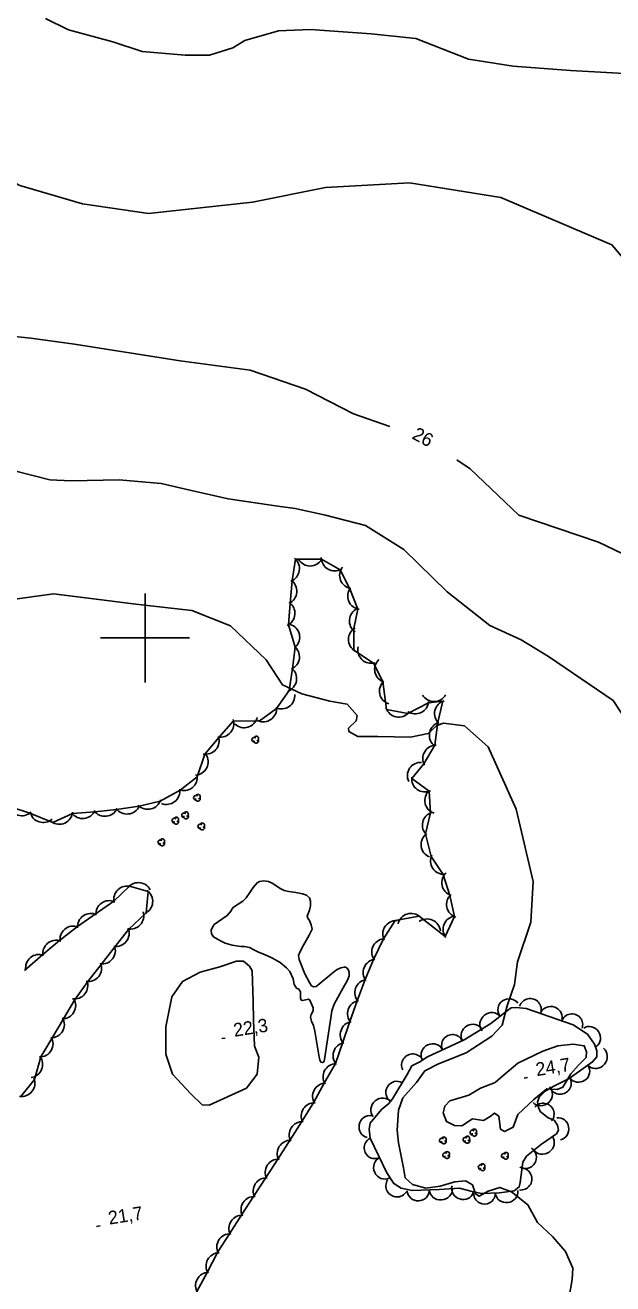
# Model space of a CAD drawing. Extents: x 646142 to 649934, y 5874075 to 5876351.
# Drawn here: x 646973.1 to 647105, y 5875454.9 to 5875737.6 of the extents above; entities that cross this region are included whole.
import ezdxf

# ---------------------------------------------------------------- set-up
doc = ezdxf.new("R2010")
doc.units = 0
for name, color, linetype in [('Niveau 1', 7, 'Continuous'), ('Niveau 2', 7, 'Continuous'), ('Niveau 3', 7, 'Continuous'), ('Niveau 4', 7, 'Continuous'), ('Niveau 44', 7, 'Continuous'), ('Niveau 61', 7, 'Continuous')]:
    doc.layers.add(name, color=color, linetype=linetype)

msp = doc.modelspace()

# ---------------------------------------------------------------- linework, layer by layer
at = {"layer": 'Niveau 1'}
for points in [[(647019.7, 5875732.55), (647014.5, 5875730.9), (647009, 5875730.94), (646999.4, 5875731.77), (646992.76, 5875733.87), (646982.84, 5875736.62), (646977.65, 5875739.12)], [(647161.74, 5875699.6), (647158.75, 5875704.18), (647156.55, 5875710.01), (647149.41, 5875713.88), (647139.85, 5875714.71), (647131.83, 5875718.25), (647123.99, 5875723.3), (647115.68, 5875726.35), (647095.57, 5875727.43), (647082.66, 5875728.44), (647072.66, 5875730.03), (647060.85, 5875734.62), (647050.78, 5875735.74), (647037.18, 5875736.67), (647030, 5875736.41), (647022.39, 5875734.19), (647019.7, 5875732.55)]]:
    msp.add_lwpolyline(points, dxfattribs=at)
at = {"layer": 'Niveau 2'}
for points in [[(646886.85, 5875757.62), (646890.11, 5875755.11), (646892.56, 5875752.74), (646899.51, 5875743.84), (646908.07, 5875738.03), (646920.82, 5875730.75), (646931.39, 5875726.44), (646938.42, 5875719.88), (646944.55, 5875713.62), (646951.93, 5875709.06), (646960.34, 5875707.75), (646971.9, 5875701.61), (646985.99, 5875697.51), (647000.79, 5875695.33), (647024.14, 5875697.86), (647040.52, 5875701.17), (647059.42, 5875702.25), (647079.92, 5875698.91), (647104.84, 5875688.27), (647120.69, 5875669.66)], [(646962.73, 5875668.53), (646974.4, 5875667.37), (646984.19, 5875665.99), (647007.91, 5875662.22), (647023.62, 5875660.16), (647036.01, 5875655.86), (647046.8, 5875650.34), (647055.01, 5875647.51)], [(647070.05, 5875640), (647072.98, 5875638), (647083.93, 5875627.56), (647101.86, 5875621.52), (647118.5, 5875613.49), (647128.06, 5875606.35), (647131.2, 5875603.16)], [(647033.69, 5875629.09), (647029.85, 5875629.56), (647018.65, 5875631.23), (647009.75, 5875633.29), (647003.62, 5875634.7), (646994.23, 5875635.49), (646983.39, 5875635.25), (646978.65, 5875635.49), (646970.67, 5875637.55)], [(647127, 5875544.24), (647123.74, 5875551.32), (647114.78, 5875571.18), (647105.09, 5875585.9), (647090.63, 5875595.81), (647084.5, 5875599.57), (647077.4, 5875602.76), (647067.88, 5875610.38), (647058.15, 5875619.83), (647049.54, 5875625.27), (647040.51, 5875627.6), (647033.69, 5875629.09)], [(646966.98, 5875608.15), (646979.46, 5875609.92), (646987.81, 5875608.83), (646997.96, 5875607.55), (647010.53, 5875606.16), (647019.19, 5875602.69), (647027.24, 5875595.1), (647030.9, 5875589.42), (647035.25, 5875587.4), (647041.51, 5875585.78), (647045.38, 5875585.08), (647047.66, 5875582.53), (647047.44, 5875581.35), (647045.72, 5875579.7), (647045.8, 5875578.96), (647047.76, 5875577.87), (647052.3, 5875577.83), (647059.61, 5875577.72), (647063.6, 5875578.55), (647065.53, 5875580.33), (647067.03, 5875580.86)], [(647067.03, 5875580.86), (647071.75, 5875580.21), (647077.07, 5875575.54), (647083.37, 5875561.54), (647087.16, 5875545.29), (647086.64, 5875536.13), (647083.62, 5875527.25), (647082.95, 5875522.16), (647081.34, 5875517.36)], [(647024.07, 5875525.18), (647024.31, 5875518.32), (647024.38, 5875514.22), (647024.59, 5875508.27), (647025.59, 5875505.83), (647025.17, 5875502.02), (647022.76, 5875498.88), (647014.44, 5875495.01), (647012.8, 5875495.13), (647010.28, 5875497.54), (647006.16, 5875501.97), (647004.65, 5875506.45), (647004.65, 5875512.64), (647006, 5875519.33), (647008.43, 5875522.82), (647012.4, 5875524.91), (647016.81, 5875526.12), (647020.58, 5875527.37), (647022.15, 5875527.36), (647023.44, 5875526.22), (647024.07, 5875525.18)], [(647081.34, 5875517.36), (647080.19, 5875513.03), (647077.87, 5875510.56), (647072.14, 5875506.77), (647065.91, 5875504.35), (647062.87, 5875502.72), (647060.97, 5875500.14), (647057.89, 5875496.66), (647056.93, 5875493.9), (647056.66, 5875489.38), (647056.96, 5875486.6), (647058.07, 5875480.98), (647058.43, 5875478.67), (647060.08, 5875477.2), (647063.04, 5875476.35), (647066.31, 5875476.86), (647069.59, 5875477.83), (647071.98, 5875478), (647073.57, 5875477.1), (647074.18, 5875475.1), (647075.04, 5875474.57), (647077.04, 5875475.68), (647079.71, 5875476.51), (647082.27, 5875475.56), (647085.97, 5875472.61), (647088.16, 5875468.68), (647091.48, 5875465.52), (647094.41, 5875462.14), (647096.07, 5875458.43), (647095.94, 5875455.83), (647095.26, 5875451.96)], [(647080.36, 5875501.59), (647083.72, 5875504.48), (647089.31, 5875507.13), (647092.72, 5875508.35), (647096.17, 5875508.71), (647098.64, 5875508.38), (647099.13, 5875506.99), (647099.03, 5875505.71), (647097.34, 5875504.03), (647095.63, 5875502.07), (647093.84, 5875499.11), (647092.56, 5875498.57), (647090.23, 5875498.68), (647087.29, 5875496.3), (647083.74, 5875492.93), (647082.65, 5875490.05), (647080.71, 5875489.09), (647079.79, 5875489.63), (647079.43, 5875492.54), (647078.49, 5875493.25), (647077.52, 5875492.52), (647075.99, 5875491.61), (647073.52, 5875491.99), (647071.13, 5875490.36), (647069.49, 5875490.48), (647067.67, 5875491.33), (647066.94, 5875493.33), (647067.31, 5875494.81), (647068.46, 5875496.03), (647072.69, 5875497.27), (647075.37, 5875498.82), (647078.66, 5875500.14), (647080.36, 5875501.59)]]:
    msp.add_lwpolyline(points, dxfattribs=at)
at = {"layer": 'Niveau 3'}
for p, q in [((647017.23, 5875509.98), (647018.02, 5875510.1)), ((647085.11, 5875501.13), (647085.91, 5875501.26)), ((646989.12, 5875467.77), (646989.92, 5875467.89))]:
    msp.add_line(p, q, dxfattribs=at)
at = {"layer": 'Niveau 4'}
msp.add_lwpolyline([(647034.61, 5875527.75), (647035.87, 5875524.57), (647036.98, 5875522.44), (647037.41, 5875521.85), (647037.87, 5875521.62), (647038.41, 5875521.72), (647038.81, 5875522.02), (647041.89, 5875524.56), (647042.97, 5875525.45), (647043.95, 5875525.9), (647044.75, 5875526.03), (647045.03, 5875526.03), (647045.41, 5875525.77), (647045.71, 5875525.37), (647045.88, 5875524.86), (647045.84, 5875524.07), (647045.5, 5875523.14), (647043.73, 5875520.04), (647042.48, 5875517.72), (647041.99, 5875516.25), (647041.72, 5875514.62), (647040.92, 5875509.28), (647040.29, 5875505.26), (647040.25, 5875505.01), (647040.12, 5875504.76), (647039.93, 5875504.61), (647039.48, 5875504.71), (647039.27, 5875505.18), (647039.1, 5875505.82), (647038.13, 5875511.66), (647037.83, 5875512.89), (647037.41, 5875513.93), (647037.17, 5875514.78), (647037.3, 5875515.38), (647037.74, 5875516.21), (647037.74, 5875516.91), (647037.02, 5875518.65), (647036.72, 5875518.82), (647036.38, 5875518.74), (647035.36, 5875518.54), (647035.06, 5875518.63), (647034.91, 5875519.05), (647034.91, 5875520.46), (647034.51, 5875521.09), (647034.04, 5875521.35), (647033.5, 5875522.15), (647033.25, 5875523.43), (647032.5, 5875525.08), (647031.78, 5875525.87), (647030.33, 5875527.08), (647028.48, 5875528.12), (647026.86, 5875528.88), (647025.46, 5875529.43), (647024.29, 5875529.98), (647023.48, 5875530.47), (647022.34, 5875530.67), (647021.49, 5875530.69), (647019.55, 5875530.99), (647018, 5875531.45), (647016.79, 5875532.05), (647015.36, 5875532.83), (647014.93, 5875533.49), (647014.87, 5875534.32), (647015.07, 5875534.89), (647015.56, 5875535.59), (647018.45, 5875537.61), (647019.38, 5875538.69), (647019.48, 5875539.07), (647019.88, 5875539.49), (647020.9, 5875540.15), (647021.99, 5875540.88), (647022.75, 5875541.64), (647023.56, 5875542.77), (647024.28, 5875543.94), (647025.15, 5875544.98), (647025.74, 5875545.26), (647026.68, 5875545.41), (647027.72, 5875545.24), (647028.55, 5875544.9), (647029.4, 5875544.37), (647030.36, 5875543.74), (647031.25, 5875543.27), (647032.31, 5875543.06), (647033.84, 5875542.81), (647035.4, 5875542.47), (647036.25, 5875542.17), (647036.93, 5875541.58), (647037.16, 5875540.84), (647037.14, 5875539.84), (647036.91, 5875538.86), (647036.44, 5875537.48), (647036.55, 5875537.03), (647036.91, 5875536.52), (647037.32, 5875535.55), (647037.51, 5875534.6), (647037.19, 5875533.85), (647036.87, 5875533.24), (647035.62, 5875530.96), (647034.86, 5875529.54), (647034.48, 5875528.68), (647034.61, 5875527.75)], dxfattribs=at)
at = {"layer": 'Niveau 44'}
for points in [[(647025.6, 5875581.3), (647029.55, 5875584.11), (647032.39, 5875588.18), (647033.15, 5875593.13), (647033.72, 5875597.95), (647032.22, 5875602.94), (647032.63, 5875607.78), (647033.05, 5875612.89), (647033.79, 5875617.69), (647039.61, 5875617.72), (647043.82, 5875615.3), (647046, 5875611.01), (647047.76, 5875606.49), (647046.91, 5875602.08), (647046.92, 5875597.22), (647051.33, 5875594.35), (647053.37, 5875590.18), (647054.24, 5875583.94), (647059, 5875583.01), (647063.65, 5875585.39), (647066.86, 5875585.76), (647065.73, 5875581.04), (647065.1, 5875575.89), (647062.64, 5875571.71), (647059.88, 5875568.38), (647063.82, 5875565.54), (647064.12, 5875560.7), (647063, 5875555.97), (647064.29, 5875550.92), (647066.98, 5875546.88), (647068.47, 5875542.13), (647069.5, 5875537.38), (647067.37, 5875532.94), (647061.55, 5875537.52), (647056.2, 5875536.48), (647053.59, 5875532.39), (647051.31, 5875527.75), (647049.43, 5875523.27), (647047.61, 5875518.44), (647046.02, 5875513.85), (647044.34, 5875508.99), (647042.76, 5875504.4), (647040.21, 5875499.96), (647037.92, 5875495.69), (647035.2, 5875491.34), (647032.58, 5875487.25), (647029.81, 5875482.92), (647027.2, 5875478.83), (647024.4, 5875474.51), (647021.76, 5875470.44), (647018.96, 5875466.12), (647016.32, 5875462.05), (647013.94, 5875457.45), (647011.64, 5875453.18)], [(646969.54, 5875562.12), (646974.16, 5875560.63), (646979.28, 5875558.51), (646983.69, 5875560.54), (646988.75, 5875560.92), (646993.58, 5875561.42), (646998.69, 5875562.21), (647003.41, 5875563.34), (647007.93, 5875565.8), (647011.73, 5875568.82), (647013.41, 5875573.91), (647016.58, 5875577.59), (647019.85, 5875581.37), (647025.6, 5875581.3)], [(646972.14, 5875496.96), (646975.16, 5875500.76), (646976.63, 5875505.85), (646979.1, 5875510.03), (646981.72, 5875514.46), (646984.19, 5875518.64), (646987.13, 5875522.81), (646990.13, 5875526.62), (646993.32, 5875530.66), (646996.32, 5875534.47), (647000.28, 5875538.22), (647000.69, 5875543.06), (646996.55, 5875544.21), (646993.03, 5875540.87), (646988.84, 5875537.95), (646984.86, 5875535.16), (646980.79, 5875531.99), (646977.05, 5875528.89), (646972.92, 5875525.28)], [(647058.86, 5875501.92), (647055.59, 5875496.47), (647054.73, 5875495.41), (647053.14, 5875494.09), (647050.57, 5875491.02), (647050.33, 5875489.65), (647050.54, 5875487.65), (647054.27, 5875479.86), (647055.88, 5875477.43), (647057.53, 5875476.35), (647060, 5875475.84), (647066.05, 5875476.1), (647070.64, 5875476.39), (647073.13, 5875475.69), (647075.5, 5875475.17), (647079.63, 5875475.32), (647082.86, 5875475.76), (647084.02, 5875476.65), (647084.21, 5875477.63), (647084.87, 5875482.23), (647085.7, 5875483.57), (647089.07, 5875486.24), (647092.39, 5875488.61), (647092.88, 5875489.43), (647092.66, 5875490.57), (647091.87, 5875491.64), (647090.56, 5875492.17), (647088.77, 5875493.62), (647088.38, 5875494.54), (647088.17, 5875495.67), (647088.52, 5875496.86), (647089.83, 5875498.16), (647091.64, 5875499.21), (647095.21, 5875501.03), (647100.5, 5875504.75), (647101.43, 5875505.91), (647101.49, 5875507.26), (647100.95, 5875508.74), (647099.37, 5875510.98), (647096.18, 5875513.05), (647085.6, 5875516.76), (647083.37, 5875517), (647082.22, 5875516.89), (647081.42, 5875516.32), (647077.68, 5875513.34), (647071.7, 5875509.74), (647063.44, 5875505.91), (647061.73, 5875504.77), (647059.89, 5875503.9), (647058.86, 5875501.92), (647058.86, 5875501.92)]]:
    msp.add_lwpolyline(points, dxfattribs=at)
for centre, radius, start, end in [((647031.68, 5875615.55), 3, 291.3101, 51.288), ((647037.09, 5875619.15), 3, 210.1759, 330.1539), ((647042.59, 5875618.04), 3, 180.1171, 300.0951), ((647046.71, 5875614.05), 3, 141.3178, 261.2958), ((647031.09, 5875610.49), 3, 295.186, 55.164), ((647048.52, 5875609.39), 3, 141.3178, 261.2958), ((647030.67, 5875605.51), 3, 295.186, 55.164), ((647048.89, 5875603.84), 3, 115.4082, 235.3862), ((647031.74, 5875600.16), 3, 313.2988, 73.2768), ((647048.68, 5875599.65), 3, 120.0976, 240.0755), ((647031.68, 5875595.75), 3, 293.2136, 53.1915), ((647050.78, 5875597.3), 3, 166.5699, 286.5478), ((647054.56, 5875592.93), 3, 132.5484, 252.5263), ((647031.04, 5875590.86), 3, 290.7881, 50.766), ((647055.64, 5875588.05), 3, 132.5484, 252.5263), ((647030.63, 5875587.04), 3, 245.3999, 5.3778), ((647060.7, 5875585.93), 3, 235.6186, 355.5966), ((647064.89, 5875588.69), 3, 210.8459, 330.8238), ((647068.01, 5875582.99), 3, 106.5675, 226.5455), ((647026.55, 5875584.14), 3, 245.3999, 5.3778), ((647056.96, 5875585.2), 3, 199.0078, 318.9857), ((647016.93, 5875580.69), 3, 259.1972, 19.1751), ((647022.28, 5875582.81), 3, 226.2818, 346.2598), ((647066.85, 5875578.13), 3, 106.5675, 226.5455), ((647013.66, 5875576.9), 3, 259.1972, 19.1751), ((647024.52, 5875577.13), 0.523, 44.1154, 269.804), ((647024.97, 5875576.87), 0.523, 166.9369, 29.6212), ((647024.97, 5875577.39), 0.523, 282.2692, 149.7263), ((647065.39, 5875572.9), 3, 89.5249, 209.5029), ((647011.17, 5875572.15), 3, 273.8139, 33.7919), ((647061.91, 5875569.05), 3, 86.0465, 206.0244), ((647008.74, 5875568.69), 3, 248.4013, 8.3792), ((647062.88, 5875568.39), 3, 174.2525, 294.2304), ((647004.82, 5875565.59), 3, 248.4013, 8.3792), ((647065.84, 5875563.47), 3, 132.2312, 252.2091), ((647000.64, 5875564.49), 3, 223.4892, 343.4672), ((647011.44, 5875564.09), 0.523, 44.1154, 269.804), ((647011.89, 5875563.82), 0.523, 166.9369, 29.6212), ((647011.89, 5875564.35), 0.523, 282.2692, 149.7263), ((646972.39, 5875563.05), 3, 192.1073, 312.0852), ((646977.15, 5875561.52), 3, 192.1073, 312.0852), ((646980.74, 5875561.13), 3, 234.6628, 354.6407), ((646986.01, 5875562.42), 3, 215.8475, 335.8255), ((646990.99, 5875562.92), 3, 215.8475, 335.8255), ((646995.96, 5875563.43), 3, 215.8475, 335.8255), ((647008.77, 5875560.14), 0.523, 44.1154, 269.804), ((647009.22, 5875559.88), 0.523, 166.9369, 29.6212), ((647009.22, 5875560.4), 0.523, 282.2692, 149.7263), ((647065.28, 5875557.93), 3, 106.712, 226.69), ((647006.58, 5875558.95), 0.523, 44.1154, 269.804), ((647007.03, 5875558.68), 0.523, 166.9369, 29.6212), ((647007.03, 5875559.21), 0.523, 282.2692, 149.7263), ((647012.41, 5875557.64), 0.523, 44.1154, 269.804), ((647012.86, 5875557.38), 0.523, 166.9369, 29.6212), ((647012.86, 5875557.9), 0.523, 282.2692, 149.7263), ((647003.43, 5875554.08), 0.523, 44.1154, 269.804), ((647003.88, 5875554.34), 0.523, 282.2692, 149.7263), ((647065, 5875553.57), 3, 127.8517, 247.8296), ((647003.88, 5875553.82), 0.523, 166.9369, 29.6212), ((647067.1, 5875549.88), 3, 153.6825, 273.6604), ((647069.65, 5875545.01), 3, 132.2313, 252.2092), ((646996, 5875541.26), 3, 73.493, 193.471), ((646998.5, 5875542.02), 3, 28.0875, 148.0654), ((646998.73, 5875540.79), 3, 295.1464, 55.1243), ((646991.96, 5875537.98), 3, 65.0122, 184.9902), ((647070.71, 5875540.13), 3, 132.2313, 252.2092), ((646987.86, 5875535.11), 3, 65.0122, 184.9902), ((646996.73, 5875537.58), 3, 257.0439, 17.0218), ((647059.76, 5875535.11), 3, 47.4451, 167.4231), ((647069.93, 5875534.51), 3, 97.4777, 217.4557), ((646983.9, 5875532.27), 3, 69.6879, 189.6658), ((646993.44, 5875533.66), 3, 261.776, 21.7539), ((647056.38, 5875533.49), 3, 87.4821, 207.46), ((647063.35, 5875533.86), 3, 6.6999, 126.6778), ((646980.05, 5875529.08), 3, 69.6879, 189.6658), ((647053.93, 5875529.44), 3, 97.224, 217.202), ((646976.2, 5875525.89), 3, 69.6879, 189.6658), ((646990.34, 5875529.73), 3, 261.776, 21.7539), ((646987.25, 5875525.8), 3, 261.776, 21.7539), ((647051.99, 5875524.83), 3, 97.224, 217.202), ((647050.12, 5875520.3), 3, 100.9637, 220.9416), ((646984.15, 5875521.88), 3, 261.776, 21.7539), ((646981.44, 5875517.44), 3, 269.4094, 29.3873), ((647048.48, 5875515.57), 3, 100.9637, 220.9416), ((646978.89, 5875513.14), 3, 269.4094, 29.3873), ((647046.85, 5875510.85), 3, 100.9637, 220.9416), ((646976.35, 5875508.84), 3, 269.4094, 29.3873), ((647045.22, 5875506.12), 3, 100.9637, 220.9416), ((646974.02, 5875504.19), 3, 277.3781, 37.356), ((647042.98, 5875501.39), 3, 91.7669, 211.7449), ((646972.27, 5875499.96), 3, 261.5271, 21.5051), ((647040.62, 5875496.99), 3, 91.7669, 211.7449), ((647038.07, 5875492.56), 3, 87.4237, 207.4016), ((647035.38, 5875488.35), 3, 87.4237, 207.4016), ((647073.51, 5875488.87), 0.523, 44.1154, 269.804), ((647073.96, 5875489.14), 0.523, 282.2692, 149.7263), ((647032.68, 5875484.14), 3, 87.4237, 207.4016), ((647066.67, 5875487.11), 0.523, 44.1154, 269.804), ((647067.12, 5875486.85), 0.523, 166.9369, 29.6212), ((647067.12, 5875487.37), 0.523, 282.2692, 149.7263), ((647071.94, 5875487.27), 0.523, 44.1154, 269.804), ((647072.39, 5875487.01), 0.523, 166.9369, 29.6212), ((647072.39, 5875487.53), 0.523, 282.2692, 149.7263), ((647073.96, 5875488.61), 0.523, 166.9369, 29.6212), ((647067.39, 5875483.82), 0.523, 44.1154, 269.804), ((647067.84, 5875483.56), 0.523, 166.9369, 29.6212), ((647067.84, 5875484.08), 0.523, 282.2692, 149.7263), ((647080.58, 5875483.65), 0.523, 44.1154, 269.804), ((647081.03, 5875483.39), 0.523, 166.9369, 29.6212), ((647081.03, 5875483.91), 0.523, 282.2692, 149.7263), ((647029.99, 5875479.92), 3, 87.4237, 207.4016), ((647075.36, 5875481.09), 0.523, 44.1154, 269.804), ((647075.81, 5875480.83), 0.523, 166.9369, 29.6212), ((647075.81, 5875481.35), 0.523, 282.2692, 149.7263), ((647027.28, 5875475.71), 3, 87.0541, 207.0321), ((647024.56, 5875471.52), 3, 87.0541, 207.0321), ((647021.84, 5875467.32), 3, 87.0541, 207.0321), ((647019.11, 5875463.13), 3, 87.0541, 207.0321), ((647016.71, 5875458.89), 3, 91.748, 211.7259), ((647014.34, 5875454.48), 3, 91.748, 211.7259)]:
    msp.add_arc(centre, radius, start, end, dxfattribs=at)
for centre, major_axis, ratio, start_param, end_param in [((647081.69, 5875516.5), (-2.03, -1.42), 0.970147, 3.141593, 6.283185), ((647086.48, 5875516.49), (0.78, 2.37), 0.99999, 4.712389, 7.853982), ((647091.17, 5875514.77), (-2.4, 0.87), 0.952628, 3.141593, 6.283185), ((647077.71, 5875513.35), (-2.03, -1.62), 0.925819, 3.141593, 6.283185), ((647095.86, 5875513.12), (0.83, 2.28), 0.997449, 4.712389, 7.853982), ((647073.45, 5875510.84), (-2.17, -1.25), 0.919919, 3.141593, 6.283185), ((647099.92, 5875510.27), (-1.4, 2.07), 0.919919, 3.141593, 6.283185), ((647064.52, 5875506.37), (-2.32, -1.05), 0.952628, 3.141593, 6.283185), ((647069.03, 5875508.46), (-1, 2.21), 0.997449, 4.712389, 7.853982), ((647060.12, 5875504.05), (-1.11, 2.24), 0.99999, 4.712389, 7.853982), ((647101.32, 5875505.78), (1.64, 2.02), 0.925819, 3.141593, 6.283185), ((647097.42, 5875502.6), (2.02, 1.42), 0.970147, 3.141593, 6.283185), ((647056.49, 5875497.95), (-1.27, -2.12), 0.970147, 3.141593, 6.283185), ((647093.21, 5875499.97), (1.18, -2.2), 0.99999, 4.712389, 7.853982), ((647088.98, 5875497.37), (1.83, 1.77), 0.952628, 3.141593, 6.283185), ((647053.22, 5875494.14), (-2, -1.66), 0.925819, 3.141593, 6.283185), ((647089.44, 5875493.03), (1.55, 1.88), 0.997449, 4.712389, 7.853982), ((647050.38, 5875490.19), (-0.48, -2.45), 0.919919, 3.141593, 6.283185), ((647092.87, 5875489.72), (-0.42, 2.46), 0.919919, 3.141593, 6.283185), ((647051.64, 5875485.43), (-2.2, -1.02), 0.997449, 4.712389, 7.853982), ((647089.37, 5875486.46), (2.11, 1.51), 0.925819, 3.141593, 6.283185), ((647085.48, 5875483.24), (1.29, 2.11), 0.970147, 3.141593, 6.283185), ((647053.78, 5875480.94), (1.08, -2.31), 0.952628, 3.141593, 6.283185), ((647084.37, 5875478.47), (2.48, -0.31), 0.99999, 4.712389, 7.853982), ((647056.6, 5875476.9), (-1.32, -2.12), 0.99999, 4.712389, 7.853982), ((647061.36, 5875475.91), (2.47, 0.1), 0.970147, 3.141593, 6.283185), ((647066.43, 5875476.13), (2.59, 0.17), 0.925819, 3.141593, 6.283185), ((647071.33, 5875476.15), (2.39, -0.73), 0.919919, 3.141593, 6.283185), ((647076.24, 5875475.23), (0.06, -2.43), 0.997449, 4.712389, 7.853982), ((647081.19, 5875475.56), (2.53, 0.32), 0.952628, 3.141593, 6.283185)]:
    msp.add_ellipse(centre, major_axis=major_axis, ratio=ratio, start_param=start_param, end_param=end_param, dxfattribs=at)
at = {"layer": 'Niveau 61'}
for points in [[(647000, 5875610), (647000, 5875600), (647000, 5875590)], [(646990, 5875600), (647000, 5875600), (647010, 5875600)]]:
    msp.add_lwpolyline(points, dxfattribs=at)

# ---------------------------------------------------------------- texts
at = {"layer": 'Niveau 2'}
msp.add_text('26', height=3, rotation=331.6376, dxfattribs=at).set_placement((647059.76, 5875644.88))
at = {"layer": 'Niveau 3'}
for s, p in [('22,3 ', (647020.08, 5875510.38)), ('24,7 ', (647087.97, 5875501.54)), ('21,7 ', (646991.98, 5875468.18))]:
    msp.add_text(s, height=3, rotation=8.9405, dxfattribs=at).set_placement(p)

doc.saveas('drawing.dxf')
